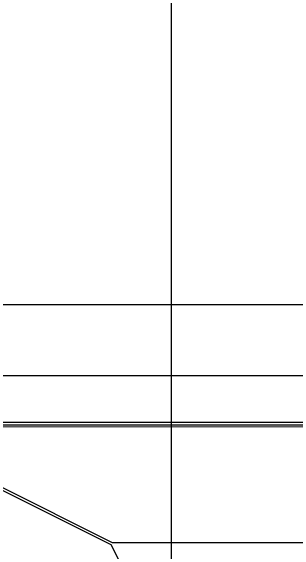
# Model space of a CAD drawing. Extents: x 1578769 to 1579225, y 724002 to 724828.
# Drawn here: x 1578873.769 to 1578876.19, y 724265.039 to 724269.641 of the extents above; entities that cross this region are included whole.
import ezdxf

# ---------------------------------------------------------------- set-up
doc = ezdxf.new("R2010")
doc.units = 0
doc.layers.add('Old_Level_41', color=7, linetype='Continuous')
doc.layers.add('R_Fin Surface', color=7, linetype='Continuous')

msp = doc.modelspace()

# ---------------------------------------------------------------- linework, layer by layer
at = {"layer": 'Old_Level_41'}
msp.add_line((1578875.1355, 724282.1406), (1578875.1355, 724252.1406), dxfattribs=at)
msp.add_lwpolyline([(1578825.1355, 724267.1406), (1578925.1355, 724267.1406)], dxfattribs=at)
at = {"layer": 'R_Fin Surface'}
for p, q in [((1578872.6807, 724266.5358), (1578883.9369, 724266.5358)), ((1578884.5643, 724266.1358), (1578872.5862, 724266.1358)), ((1578872.5815, 724266.1158), (1578884.5815, 724266.1158)), ((1578872.5815, 724266.1158), (1578884.5815, 724266.1158)), ((1578872.6661, 724266.0958), (1578884.6765, 724266.1096)), ((1578874.6364, 724265.1095), (1578872.6661, 724266.0958)), ((1578886.3216, 724265.1114), (1578874.6364, 724265.1095))]:
    msp.add_line(p, q, dxfattribs=at)
msp.add_lwpolyline([(1578872.5815, 724266.1158), (1578874.6215, 724265.0946), (1578876.1006, 724262.1406)], dxfattribs=at)
msp.add_lwpolyline([(1578872.5815, 724266.1158), (1578874.6215, 724265.0946), (1578876.1006, 724262.1406)], dxfattribs=at)

doc.saveas('drawing.dxf')
